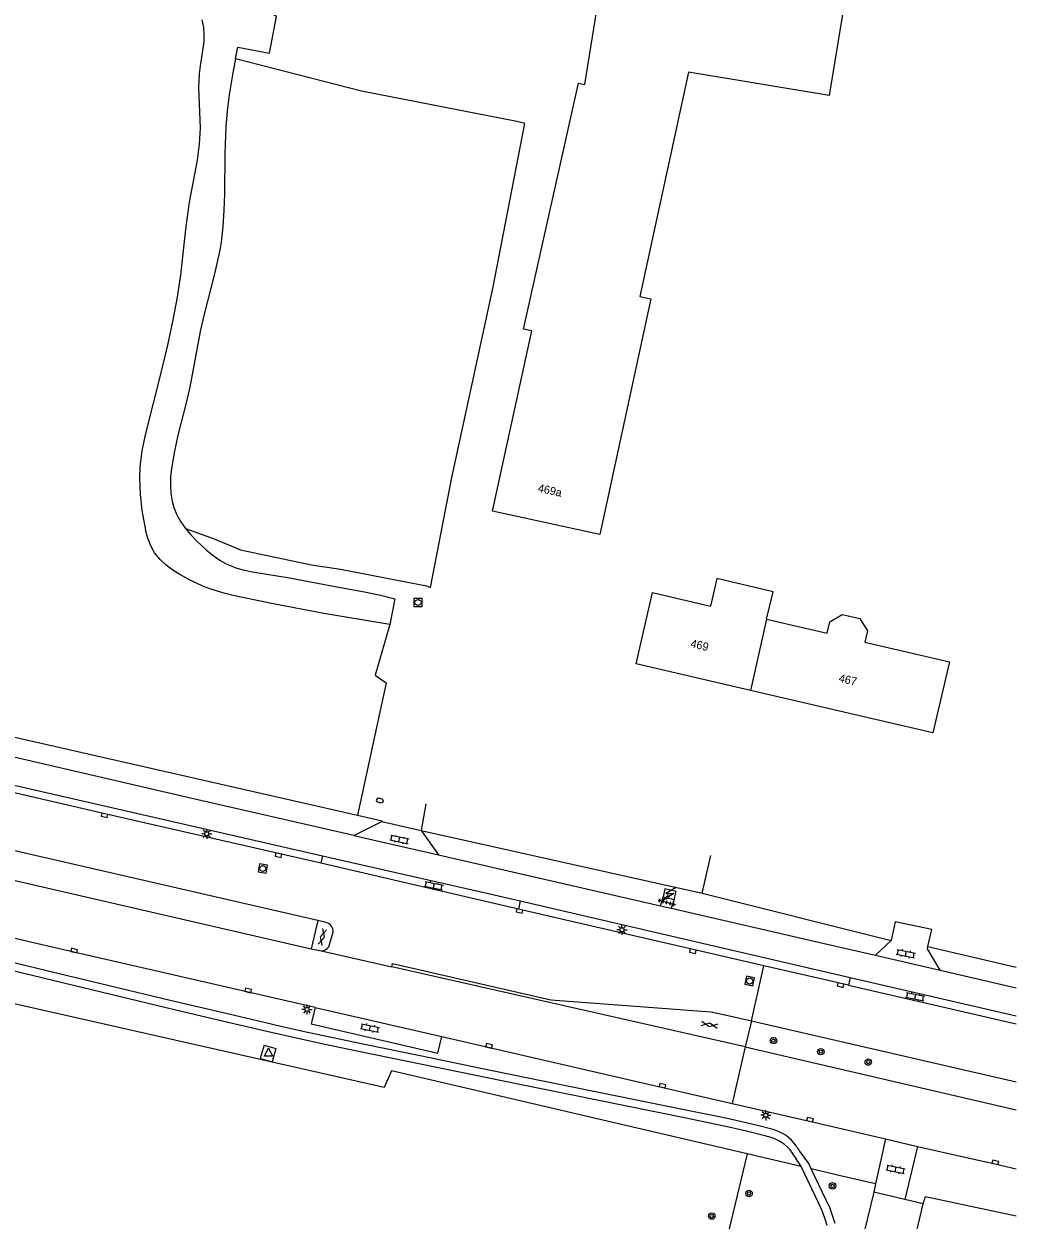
# Model space of a CAD drawing. Extents: x 124000 to 129000, y 395500 to 397503.
# Drawn here: x 128877.7 to 129000, y 397083.8 to 397231.2 of the extents above; entities that cross this region are included whole.
import ezdxf

# ---------------------------------------------------------------- set-up
doc = ezdxf.new("R2010")
doc.units = 0
for name, color, linetype in [('gg-afsc-hekwerk', 7, 'Continuous'), ('gg-anno-huisnummerreeks BGT', 7, 'Continuous'), ('gg-bbg-gedigitaliseerde bebouwing', 7, 'Continuous'), ('gg-bbg-hoofdgebouw', 7, 'Continuous'), ('gg-bbg-lage trafo', 7, 'Continuous'), ('gg-bbg-tussenscheiding', 7, 'Continuous'), ('gg-knt-onverhard', 7, 'Continuous'), ('gg-knt-verharding', 7, 'Continuous'), ('gt-grn-groengrens', 7, 'Continuous'), ('gt-grn-vlakafsluiter', 7, 'Continuous'), ('gt-grn-weggrens', 7, 'Continuous'), ('gt-symb-boom', 7, 'Continuous'), ('gt-symb-brandkraan', 7, 'Continuous'), ('gt-symb-gesloten verharding', 7, 'Continuous'), ('gt-symb-klinker verharding', 7, 'Continuous'), ('gt-symb-kolk', 7, 'Continuous'), ('gt-symb-lichtmast', 7, 'Continuous'), ('gt-symb-rioolschacht', 7, 'Continuous'), ('gt-symb-tegel verharding', 7, 'Continuous'), ('gt-symb-trafo symbool', 7, 'Continuous'), ('gt-symb-waterafsluiter', 7, 'Continuous'), ('gx-grn-maaiveld', 7, 'Continuous')]:
    doc.layers.add(name, color=color, linetype=linetype)

# ---------------------------------------------------------------- blocks, each defined once
blk = doc.blocks.new('gt0-KOLK')
at = {"layer": 'gt-symb-kolk'}
blk.add_lwpolyline([(0, 0), (0.38, 0), (0.38, 0.4), (-0.38, 0.4), (-0.38, 0), (0, 0)], dxfattribs=at)
blk = doc.blocks.new('gt0-LMAST')
at = {"layer": 'gt-symb-lichtmast'}
for p, q in [((-0.18, 0.17), (-0.45, 0.44)), ((-0.01, 0.25), (-0.01, 0.62)), ((0.17, 0.17), (0.44, 0.44)), ((-0.26, 0), (-0.63, 0)), ((-0.18, -0.18), (-0.45, -0.45)), ((-0.01, -0.25), (-0.01, -0.63)), ((0.44, -0.45), (0.17, -0.18)), ((0.24, 0), (0.62, 0))]:
    blk.add_line(p, q, dxfattribs=at)
blk.add_circle((-0.01, 0), 0.25, dxfattribs=at)
blk = doc.blocks.new('gt0-BOOM')
at = {"layer": 'gt-symb-boom'}
for radius in [0.4, 0.2]:
    blk.add_circle((0, 0), radius, dxfattribs=at)
blk = doc.blocks.new('gt0-GESVH1')
at = {"layer": 'gt-symb-gesloten verharding'}
for p, q in [((-0.99, -0.26), (0.01, 0.24)), ((0.01, -0.26), (-0.99, 0.24)), ((0.01, 0.24), (1.01, -0.26)), ((1.01, 0.24), (0.01, -0.26))]:
    blk.add_line(p, q, dxfattribs=at)
blk = doc.blocks.new('gt0-KL1')
at = {"layer": 'gt-symb-klinker verharding'}
for p, q in [((-1.15, 0.3), (1.15, 0.3)), ((-1, -0.3), (-1, 0.3)), ((-0.5, 0.3), (-0.5, 0.45)), ((0, -0.3), (0, 0.3)), ((0.5, 0.3), (0.5, 0.45)), ((1, -0.3), (1, 0.3)), ((-1.15, -0.3), (1.15, -0.3)), ((-0.5, -0.45), (-0.5, -0.3)), ((0.5, -0.45), (0.5, -0.3))]:
    blk.add_line(p, q, dxfattribs=at)
blk = doc.blocks.new('gt0-RS')
at = {"layer": 'gt-symb-rioolschacht'}
blk.add_lwpolyline([(-0.5, -0.5), (0.5, -0.5), (0.5, 0.5), (-0.5, 0.5)], close=True, dxfattribs=at)
blk.add_circle((0, 0), 0.375, dxfattribs=at)
blk = doc.blocks.new('gt0-TEG1')
at = {"layer": 'gt-symb-tegel verharding'}
for p, q in [((-1.12, 0), (1.13, 0)), ((-0.9, -0.25), (-0.9, 0.25)), ((-0.45, -0.25), (-0.45, 0.25)), ((0, -0.25), (0, 0.25)), ((0.45, -0.25), (0.45, 0.25)), ((0.9, -0.25), (0.9, 0.25))]:
    blk.add_line(p, q, dxfattribs=at)
blk = doc.blocks.new('gt0-BR')
at = {"layer": 'gt-symb-brandkraan'}
for centre, radius, start, end in [((-0.24, 0), 0.206, 107.5669, 252.4331), ((0.6, -2.66), 3, 106.892, 107.5669), ((0, -0.69), 0.938, 73.108, 106.892), ((-0.6, -2.66), 3, 72.4331, 73.108), ((0.24, 0), 0.206, 287.567, 72.4331), ((0.6, 2.66), 3, 252.4331, 253.108), ((0, 0.69), 0.938, 253.108, 286.8921), ((-0.6, 2.66), 3, 286.8921, 287.567)]:
    blk.add_arc(centre, radius, start, end, dxfattribs=at)
blk = doc.blocks.new('gt0-HSP')
at = {"layer": 'gt-symb-trafo symbool'}
for points in [[(0.77, 0.75), (-0.53, 0), (0.47, 0), (-0.83, -0.75)], [(-0.22, -0.24), (-0.83, -0.75), (-0.08, -0.48)]]:
    blk.add_lwpolyline(points, dxfattribs=at)
blk = doc.blocks.new('gt0-WAFSL')
at = {"layer": 'gt-symb-waterafsluiter'}
for p, q in [((-0.5, -0.33), (0, 0.67)), ((0, 0.67), (0.5, -0.33)), ((0.5, -0.33), (-0.5, -0.33))]:
    blk.add_line(p, q, dxfattribs=at)

msp = doc.modelspace()

# ---------------------------------------------------------------- linework, layer by layer
at = {"layer": 'gg-afsc-hekwerk'}
for p, q in [((128927.27, 397135.08), (128926.7, 397131.77)), ((128918.85, 397133.66), (128921.89, 397132.97)), ((128918.85, 397133.66), (128921.89, 397132.97)), ((128926.7, 397131.77), (128961.31, 397124.04)), ((128926.7, 397131.77), (128961.31, 397124.04)), ((128961.31, 397124.04), (128962.37, 397128.68)), ((128961.31, 397124.04), (128984.61, 397118.23)), ((128961.31, 397124.04), (128984.61, 397118.23)), ((128989.13, 397117.46), (129000, 397114.95)), ((128989.13, 397117.46), (129000, 397114.95)), ((128966.86, 397091.92), (128944.68, 397000)), ((128982.47, 397087.19), (128979.86, 397076.59)), ((128986.31, 397086.29), (128982.47, 397087.19)), ((128988.56, 397085.77), (128986.31, 397086.29)), ((128987.76, 397082.43), (128988.56, 397085.77))]:
    msp.add_line(p, q, dxfattribs=at)
msp.add_lwpolyline([(128750.93, 397172.15), (128845.88, 397150.24), (128918.85, 397133.66)], dxfattribs=at)
at = {"layer": 'gg-bbg-gedigitaliseerde bebouwing'}
msp.add_lwpolyline([(128969.26, 397157.83), (128970.05, 397161.2), (128963.14, 397162.82), (128962.35, 397159.44)], dxfattribs=at)
at = {"layer": 'gg-bbg-hoofdgebouw'}
for points in [[(128983.55, 397297.16), (128989.11, 397296.27), (128976.97, 397222.34), (128959.62, 397225.21), (128953.62, 397197.58), (128954.99, 397197.29), (128948.7, 397168.26), (128935.48, 397171.14), (128940.32, 397193.33), (128939.3, 397193.55), (128946.08, 397223.86), (128946.84, 397223.7), (128948.89, 397236.54), (128953.75, 397235.76), (128964.1, 397300.28)], [(128967.27, 397149.04), (128953.18, 397152.33), (128955.18, 397161.12), (128962.35, 397159.44)], [(128969.26, 397157.83), (128976.72, 397156.08), (128977.04, 397157.47), (128978.56, 397158.41), (128980.76, 397157.89), (128981.7, 397156.38), (128981.37, 397154.99), (128991.8, 397152.55), (128989.75, 397143.79), (128967.27, 397149.04)]]:
    msp.add_lwpolyline(points, dxfattribs=at)
at = {"layer": 'gg-bbg-lage trafo'}
msp.add_line((128956.52, 397123.61), (128957.86, 397123.28), dxfattribs=at)
msp.add_lwpolyline([(128957.86, 397123.28), (128958.1, 397124.24), (128956.73, 397124.58), (128956.52, 397123.61)], dxfattribs=at)
at = {"layer": 'gg-bbg-tussenscheiding'}
msp.add_line((128969.26, 397157.83), (128967.27, 397149.04), dxfattribs=at)
at = {"layer": 'gg-knt-onverhard'}
for points in [[(128903.81, 397226.85), (128904.11, 397228.29), (128907.98, 397227.56), (128908.84, 397232.08), (128906.7, 397233.45), (128905.94, 397234.18), (128905.03, 397235.35), (128904.21, 397236.54), (128903.71, 397237.78), (128903.53, 397239.82), (128903.43, 397239.96), (128903.74, 397240.8), (128904.88, 397245.94), (128905.86, 397250), (128907.15, 397254.94), (128908.72, 397260.67)], [(128899.65, 397231.68), (128899.85, 397230.72), (128899.91, 397229.84), (128899.89, 397228.98), (128899.43, 397226.01), (128899.33, 397225.01), (128899.26, 397223.33), (128899.43, 397218.33), (128899.34, 397216.35), (128899.08, 397214.37), (128898.09, 397209.19), (128897.68, 397206.22), (128897.02, 397200.26), (128896.6, 397197.48), (128896.05, 397194.52), (128895.42, 397191.59), (128894.56, 397188.01), (128892.66, 397180.52), (128892.26, 397178.55), (128892.01, 397176.58), (128891.96, 397175.19), (128892.04, 397173.2), (128892.28, 397171.2), (128892.73, 397168.77)], [(128922.84, 397157.18), (128914.69, 397158.53), (128908.25, 397159.73), (128903.5, 397160.72), (128902.53, 397160.97), (128900.78, 397161.5), (128899.85, 397161.85), (128898.04, 397162.7), (128896.95, 397163.31), (128896.09, 397163.86), (128895.28, 397164.47), (128894.54, 397165.15), (128893.84, 397166), (128893.36, 397166.86), (128893, 397167.79), (128892.73, 397168.77)], [(128916.31, 397161.79), (128919.72, 397161.19), (128921.68, 397160.79), (128923.46, 397160.31), (128922.84, 397157.18)], [(128970.08, 397094.91), (128968.14, 397095.41), (128966.19, 397095.88), (128964.23, 397096.32), (128959.32, 397097.33), (128941.68, 397100.9), (128933.84, 397102.5), (128927.97, 397103.72), (128920.13, 397105.32), (128915.24, 397106.35), (128912.31, 397106.98), (128909.39, 397107.64), (128906.47, 397108.31), (128901.6, 397109.45), (128895.76, 397110.84), (128883.12, 397113.88), (128866.6, 397117.86)], [(128969.11, 397094.13), (128968.86, 397094.2), (128966.93, 397094.68), (128964.99, 397095.13), (128964.01, 397095.34), (128963.04, 397095.55), (128959.12, 397096.35), (128941.48, 397099.92), (128934.62, 397101.32), (128926.79, 397102.94), (128918.95, 397104.55), (128915.03, 397105.37), (128911.12, 397106.22), (128908.19, 397106.89), (128904.29, 397107.79), (128897.48, 397109.4), (128883.86, 397112.67), (128867.34, 397116.65)], [(128974.76, 397090.07), (128974.44, 397090.74), (128973.31, 397092.3)], [(128976.72, 397083.09), (128976.45, 397084.01), (128976.1, 397084.91), (128975.7, 397085.8), (128973.51, 397090.36)], [(128977.69, 397083.34), (128977.39, 397084.33), (128977.03, 397085.3), (128976.6, 397086.23), (128974.76, 397090.07)]]:
    msp.add_lwpolyline(points, dxfattribs=at)
for centre, radius, start, end in [((128968.77, 397090.09), 5, 34.5145, 74.8393), ((128970.19, 397098.16), 4.17, 255.0313, 258.3799), ((128968.33, 397089.18), 5, 34.6801, 78.1798), ((128945.89, 397073.68), 32.27, 31.123, 34.6331), ((128929.68, 397063.2), 52.45, 33.6975, 34.5234)]:
    msp.add_arc(centre, radius, start, end, dxfattribs=at)
at = {"layer": 'gg-knt-verharding'}
for p, q in [((128918.39, 397131.16), (128921.84, 397132.87)), ((128921.84, 397132.87), (128926.7, 397131.77)), ((128926.7, 397131.77), (128928.84, 397128.76)), ((128918.39, 397131.16), (128928.84, 397128.76)), ((128914.52, 397128.67), (128914.31, 397127.73)), ((128938.67, 397122.09), (128914.31, 397127.73)), ((128928.84, 397128.76), (128956.16, 397122.5)), ((128938.89, 397123.1), (128938.67, 397122.09)), ((128938.89, 397123.1), (128979.55, 397113.66)), ((128956.16, 397122.5), (128956.52, 397123.61)), ((128957.86, 397123.28), (128957.48, 397122.2)), ((128956.16, 397122.5), (128957.48, 397122.2)), ((128913.94, 397120.68), (128913.12, 397117.21)), ((128914.98, 397120.44), (128913.94, 397120.68)), ((128915.4, 397117.71), (128915.82, 397119.23)), ((128913.12, 397117.21), (128914.18, 397116.97)), ((128984.61, 397118.23), (128982.68, 397116.4)), ((128982.68, 397116.4), (128990.63, 397114.55)), ((128966.6, 397105.11), (128923.09, 397114.99)), ((128979.34, 397112.7), (128968.93, 397115.1)), ((128990.63, 397114.55), (129000, 397112.37)), ((128979.55, 397113.66), (128979.34, 397112.7)), ((128979.34, 397112.7), (129000, 397107.97)), ((128979.55, 397113.66), (129000, 397108.93)), ((128913.61, 397109.96), (128929.22, 397106.37)), ((128967.4, 397108.33), (128966.6, 397105.11)), ((128967.4, 397108.33), (129000, 397100.82)), ((128929.22, 397106.37), (128965.03, 397098.15)), ((128966.6, 397105.11), (129000, 397097.36)), ((128983.92, 397093.77), (128982.69, 397088.22)), ((128983.92, 397093.77), (128987.86, 397092.85)), ((128987.86, 397092.85), (128986.31, 397086.29)), ((128982.69, 397088.22), (128982.47, 397087.19))]:
    msp.add_line(p, q, dxfattribs=at)
for points in [[(128918.39, 397131.16), (128897.73, 397135.9), (128855.04, 397145.79), (128798.65, 397158.82), (128751.95, 397169.45)], [(128762.91, 397163.8), (128854.78, 397142.35), (128895.71, 397132.96), (128914.52, 397128.67)], [(128914.31, 397127.73), (128887.71, 397133.84), (128830.52, 397147.1), (128822.08, 397149.01), (128822.05, 397148.87)], [(128913.94, 397120.68), (128821.54, 397141.92), (128820.73, 397142.08)], [(128815.67, 397138.5), (128820.49, 397137.61), (128838.15, 397134.18), (128848.92, 397131.89), (128859.68, 397129.52), (128913.12, 397117.21)], [(128914.52, 397128.67), (128935.67, 397123.85), (128938.89, 397123.1)], [(128913.61, 397109.96), (128883.87, 397116.78), (128861.49, 397121.95), (128850.22, 397124.5)], [(128968.93, 397115.1), (128960.22, 397117.1), (128945.06, 397120.62), (128938.67, 397122.09)], [(128957.48, 397122.2), (128976.18, 397117.91), (128982.68, 397116.4)], [(128989.13, 397117.46), (128989.61, 397119.59), (128985.11, 397120.5), (128984.61, 397118.23)], [(128990.63, 397114.55), (128989.07, 397117.2), (128989.13, 397117.46)], [(128923.09, 397114.99), (128923.17, 397115.38), (128942.66, 397110.91), (128962.38, 397109.41), (128963.94, 397109.12), (128967.4, 397108.33)], [(128913.61, 397109.96), (128913.14, 397107.94), (128928.73, 397104.32), (128929.22, 397106.37)], [(128907.34, 397105.32), (128906.86, 397103.68), (128908.31, 397103.26)], [(128907.34, 397105.32), (128908.78, 397104.9), (128908.31, 397103.26)], [(128965.03, 397098.15), (128974.56, 397095.95), (128983.92, 397093.77)], [(128987.86, 397092.85), (128997.4, 397090.69), (129000, 397090.09)]]:
    msp.add_lwpolyline(points, dxfattribs=at)
for centre, radius, start, end in [((128914.73, 397119.37), 1.1, 352.4009, 76.4477), ((128914.39, 397118.01), 1.06, 258.8383, 343.4739)]:
    msp.add_arc(centre, radius, start, end, dxfattribs=at)
at = {"layer": 'gt-grn-groengrens'}
for p, q in [((128973.51, 397090.36), (128966.86, 397091.92)), ((128978.52, 397089.19), (128974.76, 397090.07)), ((128982.69, 397088.22), (128978.52, 397089.19))]:
    msp.add_line(p, q, dxfattribs=at)
for points in [[(128922.84, 397157.18), (128921.03, 397150.91), (128922.39, 397149.96), (128918.85, 397133.66)], [(128966.86, 397091.92), (128923.03, 397102.16), (128922.13, 397100.09), (128776.21, 397133.09), (128737.67, 397139.47)], [(128988.56, 397085.77), (128988.82, 397086.66), (129000, 397084.29)]]:
    msp.add_lwpolyline(points, dxfattribs=at)
at = {"layer": 'gt-grn-vlakafsluiter'}
msp.add_line((128921.89, 397132.97), (128921.84, 397132.87), dxfattribs=at)
at = {"layer": 'gt-grn-weggrens'}
for p, q in [((128914.18, 397116.97), (128923.09, 397114.99)), ((128967.4, 397108.33), (128968.93, 397115.1)), ((128966.6, 397105.11), (128965.03, 397098.15))]:
    msp.add_line(p, q, dxfattribs=at)
at = {"layer": 'gx-grn-maaiveld'}
for points in [[(128903.81, 397226.85), (128903.52, 397225.4), (128903.02, 397222.42), (128902.78, 397220.44), (128902.61, 397218.44), (128902.47, 397215.23), (128902.43, 397210.21), (128902.38, 397208.21), (128902.25, 397206.22), (128902.02, 397204.29), (128901.86, 397203.31), (128901.21, 397200.39), (128899.89, 397195.23), (128899.47, 397193.27), (128898.17, 397186.39), (128897.7, 397184.33), (128896.71, 397180.48), (128896.27, 397178.51), (128895.91, 397176.38), (128895.81, 397175.36), (128895.78, 397174.34), (128895.83, 397173.33), (128895.98, 397172.35), (128896.19, 397171.58), (128896.57, 397170.68), (128897.06, 397169.81), (128897.64, 397168.99)], [(128897.64, 397168.99), (128901.16, 397167.71), (128904.44, 397166.38), (128913.17, 397164.53), (128916.73, 397163.99), (128927.33, 397161.93), (128927.83, 397161.73), (128930.42, 397175.06), (128935.5, 397198.55), (128939.47, 397218.88), (128938.47, 397219.15), (128919.33, 397222.87), (128903.81, 397226.85)], [(128897.64, 397168.99), (128898.3, 397168.21), (128899.01, 397167.46), (128900.25, 397166.31), (128901.04, 397165.67), (128901.86, 397165.1), (128902.72, 397164.61), (128903.96, 397164.11), (128904.91, 397163.85), (128905.9, 397163.65), (128910.44, 397162.93), (128916.31, 397161.79)]]:
    msp.add_lwpolyline(points, dxfattribs=at)

# ---------------------------------------------------------------- block references
at = {"layer": 'gt-symb-boom'}
for p in [(128970.1, 397105.88), (128975.94, 397104.52), (128981.79, 397103.24), (128977.38, 397087.98), (128967.09, 397087.05), (128962.5, 397084.26)]:
    msp.add_blockref('gt0-BOOM', p, dxfattribs=at)
at = {"layer": 'gt-symb-brandkraan', "rotation": -8.680850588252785}
msp.add_blockref('gt0-BR', (128921.59, 397135.46), dxfattribs=at)
at = {"layer": 'gt-symb-gesloten verharding'}
for p, rotation in [((128914.49, 397118.64), 74.7549296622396), ((128962.22, 397107.84), -9.905079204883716)]:
    msp.add_blockref('gt0-GESVH1', p, dxfattribs=dict(at, rotation=rotation))
at = {"layer": 'gt-symb-klinker verharding'}
for p, rotation in [((128924.01, 397130.67), -11.534620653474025), ((128928.25, 397124.97), -11.534620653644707), ((128986.42, 397116.6), -11.534620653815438), ((128987.57, 397111.3), -11.53462065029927), ((128920.38, 397107.44), -11.534620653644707), ((128985.16, 397090.02), -11.534620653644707)]:
    msp.add_blockref('gt0-KL1', p, dxfattribs=dict(at, rotation=rotation))
at = {"layer": 'gt-symb-kolk'}
for p, rotation in [((128887.71, 397133.84), 167.09308292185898), ((128909.15, 397128.93), 166.96001934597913), ((128938.84, 397122.05), 167.0755481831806), ((128883.87, 397116.78), -13.024256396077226), ((128960.22, 397117.1), 167.06768290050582), ((128978.42, 397112.92), 166.96788122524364), ((128905.32, 397111.87), -12.899051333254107), ((128935, 397105.04), -12.96558361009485), ((128956.39, 397100.13), -12.90691707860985), ((128974.56, 397095.95), -12.973447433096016), ((128997.4, 397090.69), -12.990987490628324)]:
    msp.add_blockref('gt0-KOLK', p, dxfattribs=dict(at, rotation=rotation))
at = {"layer": 'gt-symb-lichtmast'}
for p in [(128900.27, 397131.38), (128951.44, 397119.55), (128912.62, 397109.73), (128969.17, 397096.68)]:
    msp.add_blockref('gt0-LMAST', p, dxfattribs=at)
at = {"layer": 'gt-symb-rioolschacht'}
msp.add_blockref('gt0-RS', (128926.3, 397159.87), dxfattribs=at)
for p, rotation in [((128907.17, 397127.09), -11.183319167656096), ((128967.17, 397113.23), -11.759401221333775)]:
    msp.add_blockref('gt0-RS', p, dxfattribs=dict(at, rotation=rotation))
at = {"layer": 'gt-symb-tegel verharding', "rotation": -16.13420459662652}
msp.add_blockref('gt0-TEG1', (128956.95, 397122.92), dxfattribs=at)
at = {"layer": 'gt-symb-trafo symbool'}
msp.add_blockref('gt0-HSP', (128957.35, 397124), dxfattribs=at)
at = {"layer": 'gt-symb-waterafsluiter'}
msp.add_blockref('gt0-WAFSL', (128907.88, 397104.31), dxfattribs=at)

# ---------------------------------------------------------------- texts
at = {"layer": 'gg-anno-huisnummerreeks BGT'}
for s, rotation, p in [('469a', 347.7, (128941, 397173.52)), ('469', 346.9, (128959.8, 397154.38)), ('467', 346.9, (128978.08, 397150.11))]:
    msp.add_text(s, height=1, rotation=rotation, dxfattribs=at).set_placement(p)

doc.saveas('drawing.dxf')
